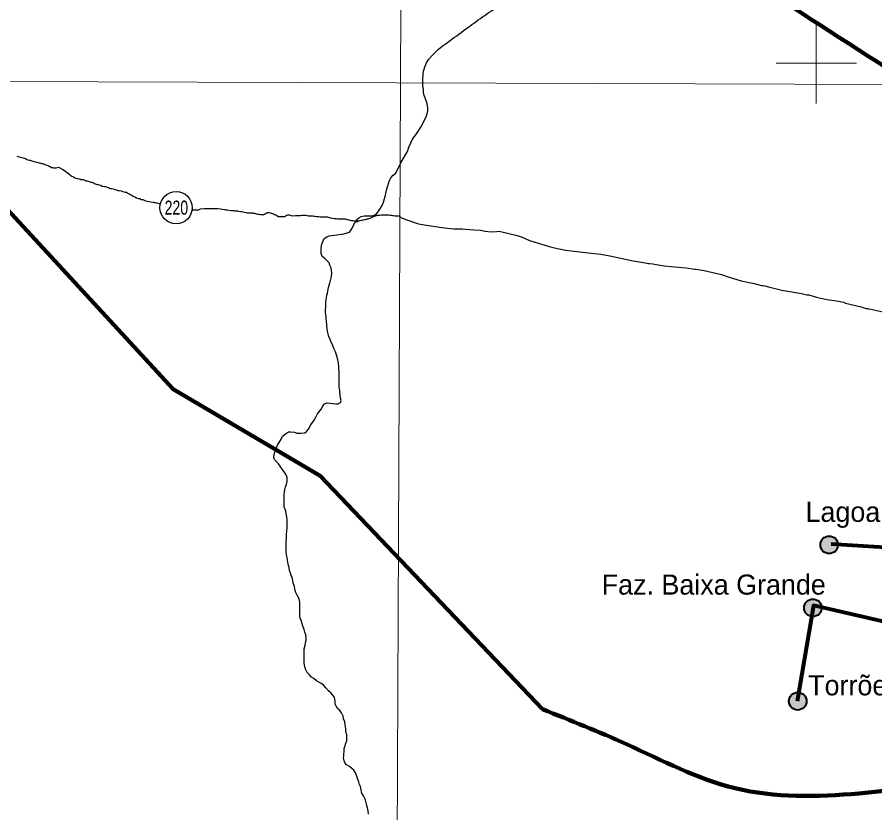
# Model space of a CAD drawing. Extents: x 553962 to 842807, y 8883888 to 9032388.
# Drawn here: x 655119 to 676457, y 8931350 to 8951144 of the extents above; entities that cross this region are included whole.
import ezdxf
from ezdxf.enums import TextEntityAlignment as Align

# ---------------------------------------------------------------- set-up
doc = ezdxf.new("R2010")
doc.units = 0
doc.header["$LTSCALE"] = 200
for name, color, linetype, lineweight in [('1', 7, 'Continuous', 13), ('12', 7, 'Continuous', 25), ('2', 7, 'Continuous', 13), ('24', 7, 'Continuous', 25), ('28', 7, 'Continuous', 40), ('41', 7, 'Continuous', 40), ('48', 7, 'Continuous', 25), ('57', 7, 'Continuous', 13), ('9', 7, 'Continuous', 90)]:
    doc.layers.add(name, color=color, linetype=linetype, lineweight=lineweight)

msp = doc.modelspace()

# ---------------------------------------------------------------- hatches: boundary and pattern name
at = {"layer": '41'}
for points in [[(675541.1, 8938016.4, 1), (675103.5, 8938016.4, 1)], [(675135, 8936449.1, 1), (674697.4, 8936449.1, 1)], [(674757.9, 8934127.1, 1), (674320.3, 8934127.1, 1)]]:
    msp.add_hatch(color=256, dxfattribs=at).paths.add_polyline_path(points)

# ---------------------------------------------------------------- linework, layer by layer
at = {"layer": '1'}
msp.add_line((565315.3, 8949866.8), (791497.7, 8949052.2), dxfattribs=at)
msp.add_lwpolyline([(664968.2, 9023436.8), (664657.1, 8949509), (664397.1, 8890880.2)], dxfattribs=at)
at = {"layer": '12'}
msp.add_line((664642.2, 8946198.1), (664648, 8946164.2), dxfattribs=at)
for points in [[(655111.5, 8947685.7), (655168.9, 8947665.2), (655203.9, 8947662.5), (655268.8, 8947647.1), (655328.6, 8947626.6), (655358.5, 8947606.4), (655415.9, 8947588.5), (655445.9, 8947588.3), (655505.8, 8947565.4), (655533.2, 8947550.2), (655578.2, 8947547.4), (655600.6, 8947539.7), (655640.5, 8947524.4), (655668, 8947521.8), (655698, 8947514), (655720.4, 8947511.4), (655747.8, 8947496.2), (655772.8, 8947493.5), (655802.8, 8947483.3), (655835.2, 8947473.1), (655860.1, 8947462.9), (655892.6, 8947450.2), (655915, 8947435), (655942.4, 8947424.8), (655969.7, 8947404.6), (655997.2, 8947401.9), (656019.7, 8947391.7), (656089.8, 8947398.8)], [(656089.8, 8947398.8), (656144.9, 8947413.4), (656177.2, 8947393.2), (656259.5, 8947355.1), (656294.3, 8947332.3), (656364, 8947281.8), (656393.8, 8947254.1), (656450.9, 8947201.1), (656475.8, 8947185.9), (656523.2, 8947168.1), (656553, 8947145.4), (656602.9, 8947127.5), (656627.9, 8947127.3), (656675.4, 8947119.5), (656705.3, 8947104.3), (656757.8, 8947101.5), (656780.2, 8947093.8), (656830.1, 8947073.4), (656857.6, 8947070.8), (656907.5, 8947055.4), (656952.4, 8947040.1), (656977.4, 8947034.9), (657032.2, 8947012), (657059.6, 8946996.8), (657112, 8946978.9), (657137, 8946978.8), (657199.4, 8946960.8), (657234.3, 8946943.1), (657289.2, 8946927.7), (657311.7, 8946927.6), (657356.6, 8946912.2), (657391.6, 8946904.5), (657431.4, 8946884.2), (657466.4, 8946879), (657506.4, 8946871.2), (657546.3, 8946858.4), (657586.2, 8946850.6), (657631.1, 8946835.3), (657656.1, 8946832.6), (657708.6, 8946824.8), (657741, 8946807.1), (657781, 8946801.8), (657808.4, 8946794.1), (657840.9, 8946788.9), (657868.2, 8946768.7), (657898.1, 8946753.4), (657930.5, 8946735.7), (657965.4, 8946717.9), (658005.2, 8946692.6), (658045.1, 8946672.3), (658085, 8946652.1), (658129.8, 8946634.2), (658172.3, 8946628.9), (658194.7, 8946611.3), (658242.2, 8946608.4), (658277.1, 8946590.7), (658314.5, 8946572.9), (658354.4, 8946567.7), (658406.9, 8946559.8), (658439.3, 8946552.1), (658501.8, 8946544.2), (658524.3, 8946536.5), (658556.7, 8946531.3), (658581.7, 8946523.6), (658624.1, 8946515.8), (658678.1, 8946495.9)], [(659477.7, 8946351.3), (659498.3, 8946349.8), (659518.3, 8946349.7), (659563.3, 8946346.8), (659585.8, 8946346.7), (659618.3, 8946346.5), (659678.6, 8946376.1)], [(659678.6, 8946376.1), (659768.6, 8946383.1), (659803.7, 8946382.8), (659828.7, 8946382.7), (659886.2, 8946382.3), (659911.2, 8946382.1), (659968.7, 8946381.7), (660001.2, 8946381.5), (660073.8, 8946381), (660108.8, 8946380.8), (660178.7, 8946372.8), (660218.7, 8946367.6), (660283.7, 8946362.1), (660306.2, 8946354.5), (660346.1, 8946349.2), (660388.6, 8946343.9), (660441.1, 8946336), (660463.6, 8946333.4), (660511.1, 8946330.6), (660536.1, 8946327.9), (660598.5, 8946322.5), (660626, 8946319.8), (660678.5, 8946311.9), (660703.5, 8946309.3), (660746, 8946304), (660778.4, 8946293.8), (660813.4, 8946286), (660845.8, 8946278.3), (660880.8, 8946275.6), (660913.3, 8946275.3), (660940.8, 8946272.7), (660970.8, 8946272.4), (660993.3, 8946267.3), (661020.8, 8946264.6), (661045.8, 8946259.4), (661070.7, 8946251.8), (661098.2, 8946246.6), (661133.2, 8946241.3), (661165.7, 8946238.6), (661193.2, 8946235.9), (661228.2, 8946235.7), (661255.7, 8946235.5), (661285.8, 8946250.3), (661318.5, 8946270.2), (661338.6, 8946285), (661358.6, 8946287.4), (661388.6, 8946287.2), (661413.5, 8946274.5), (661446, 8946266.8), (661476, 8946261.6), (661500.9, 8946253.9), (661523.3, 8946231.2), (661553.2, 8946228.5), (661583.2, 8946213.3), (661618, 8946188.1), (661643, 8946187.9), (661683, 8946182.6), (661703, 8946182.5), (661730.5, 8946182.3), (661750.5, 8946182.2), (661770.5, 8946182), (661790.5, 8946186.9), (661810.7, 8946206.8), (661833.3, 8946221.7), (661853.4, 8946226.6), (661883.4, 8946226.3), (661963.2, 8946203.3)], [(661963.2, 8946203.3), (662043.3, 8946210.3), (662068.3, 8946210.1), (662095.8, 8946209.9), (662115.9, 8946209.8), (662170.9, 8946211.9), (662198.5, 8946216.8), (662246, 8946218.9), (662278.5, 8946218.7), (662298.5, 8946218.6), (662326, 8946213.4), (662365.9, 8946205.6), (662388.4, 8946203), (662420.9, 8946202.8), (662451, 8946202.6), (662473.4, 8946199.9), (662508.4, 8946194.7), (662535.9, 8946189.5), (662563.4, 8946184.3), (662598.3, 8946181.6), (662628.4, 8946181.4), (662655.9, 8946178.7), (662690.9, 8946178.5), (662723.4, 8946178.2), (662750.9, 8946178.1), (662783.4, 8946177.8), (662810.9, 8946177.7), (662833.4, 8946175), (662855.9, 8946169.8), (662878.3, 8946162.2), (662910.8, 8946152), (662933.3, 8946149.3), (662968.2, 8946144.1), (663003.2, 8946133.8), (663030.7, 8946131.1), (663058.2, 8946131), (663088.2, 8946130.8), (663128.2, 8946130.5), (663150.7, 8946127.8), (663198.2, 8946127.5), (663223.2, 8946124.9), (663253.2, 8946124.7), (663283.2, 8946124.5), (663360.6, 8946103.9)], [(663360.6, 8946103.9), (663413, 8946093.6), (663438, 8946088.4), (663470.5, 8946085.7), (663597.8, 8946054.8)], [(663597.8, 8946054.8), (663535.5, 8946075.2), (663565.5, 8946075), (663585.5, 8946074.9), (663620.5, 8946079.7), (663643.1, 8946087), (663683.2, 8946091.8), (663703.2, 8946096.7), (663728.2, 8946099), (663758.3, 8946106.3), (663783.3, 8946111.1), (663808.4, 8946118.5), (663828.5, 8946123.4), (663848.5, 8946128.2), (663868.5, 8946133.1), (663898.6, 8946142.9), (663918.7, 8946147.8), (663938.8, 8946162.7), (663966.4, 8946172.5), (663989, 8946189.9), (664009.1, 8946194.8), (664036.7, 8946204.6), (664056.7, 8946209.5), (664086.8, 8946214.3), (664119.3, 8946216.6), (664144.3, 8946221.4), (664179.4, 8946228.7), (664199.4, 8946228.6), (664226.9, 8946228.4), (664246.9, 8946228.2), (664266.9, 8946228.1), (664287, 8946228), (664312, 8946227.8), (664332, 8946227.7), (664364.5, 8946227.5), (664396.9, 8946219.7), (664429.4, 8946214.5), (664456.9, 8946209.3), (664481.9, 8946206.7), (664511.8, 8946198.9), (664531.8, 8946198.8), (664561.8, 8946198.6), (664591.9, 8946198.4), (664619.4, 8946198.2), (664642.2, 8946198.1)], [(664648, 8946164.2), (664788.5, 8946106.5), (665103.6, 8946005.6), (665109.8, 8946004.3)], [(665109.8, 8946004.3), (665247.8, 8945976), (665412.8, 8945953.7), (665687.2, 8945908.2), (665900.9, 8945888.2)], [(665900.9, 8945888.2), (665982.2, 8945880.6), (666202.6, 8945874.9)], [(666202.6, 8945874.9), (666275.7, 8945873), (666478.5, 8945857.2)], [(666478.5, 8945857.2), (666643.1, 8945844.4), (666761.4, 8945822.1), (666919.1, 8945806.1), (667051.8, 8945813.4)], [(667051.8, 8945813.4), (667113.8, 8945816.9), (667562.9, 8945712.1), (667679.5, 8945672.9), (667863.7, 8945588.3), (668351.7, 8945437.2), (668487.4, 8945403.3), (668487.6, 8945403.3)], [(668487.6, 8945403.3), (668758, 8945346.9), (668899, 8945330)], [(668899, 8945330), (669255.4, 8945287.2), (669478.1, 8945268.3), (669643.1, 8945246.3), (669863.8, 8945209.3), (670444.9, 8945082.7), (670594.5, 8945054.4), (670690.4, 8945040.8)], [(670690.4, 8945040.8), (670793.7, 8945026.2), (670822.8, 8945019.5)], [(670822.8, 8945019.5), (670847.1, 8945013.9), (670933.2, 8945004.3), (670978.2, 8944997.2)], [(670978.2, 8944997.2), (671219.6, 8944959.2), (671390.7, 8944942.2)], [(671390.7, 8944942.2), (671755.8, 8944906), (671982.5, 8944878.3), (672015.3, 8944872.6)], [(672015.3, 8944872.6), (672208.8, 8944838.9), (672642.8, 8944742.4), (672807.7, 8944686.1), (672835.8, 8944677.4)], [(672835.8, 8944677.4), (673135, 8944584.9), (673452.2, 8944518.2), (673636.9, 8944471), (673680.2, 8944467), (673722.5, 8944456.8), (673814.7, 8944434.5)], [(673814.7, 8944434.5), (674141.4, 8944355.7), (674634.1, 8944270.1), (674766.5, 8944235.9), (674806.9, 8944235.5)], [(674806.9, 8944235.5), (674811.8, 8944235.4), (674924.1, 8944202)], [(674924.1, 8944202), (675002.8, 8944178.6), (675266.7, 8944118.2), (675501.9, 8944084.2)], [(675501.9, 8944084.2), (675549.2, 8944077.4), (675673.7, 8944051.4), (675728.2, 8944031.1), (676117.5, 8943940.8), (676244.7, 8943899.9), (676282.8, 8943893.9), (676298, 8943891.5)], [(676298, 8943891.5), (676354.6, 8943882.5), (676657.8, 8943812.3), (676836.6, 8943782), (676967, 8943748), (677095.8, 8943720.8), (677145.9, 8943703.2), (677271.9, 8943671.8), (677401.8, 8943658.6), (677511.4, 8943642.7)]]:
    msp.add_lwpolyline(points, dxfattribs=at)
at = {"layer": '2'}
for p, q in [((675000, 8949000), (675000, 8951000)), ((674000, 8950000), (676000, 8950000))]:
    msp.add_line(p, q, dxfattribs=at)
at = {"layer": '24'}
for points in [[(664829.8, 8947803.3), (664867.6, 8947912.5), (664966.8, 8948127.8), (665039.6, 8948220.2), (665182.5, 8948431.5), (665314.9, 8948703.3), (665339.6, 8948809.3), (665338, 8948895), (665313.2, 8949024), (665234.2, 8949220.9), (665232.7, 8949279.6), (665225, 8949346.5), (665209.5, 8949437.1)], [(663068.8, 8945730.6), (663131.3, 8945735.3), (663198.9, 8945742.4), (663249, 8945749.7), (663384.3, 8945799), (663429.7, 8945856.3), (663470, 8945921.2), (663487.7, 8945971.1), (663523, 8946026), (663558.4, 8946098.4), (663618.7, 8946153.1), (663678.9, 8946185.3), (663749, 8946202.5), (663959.2, 8946201.4), (664019.3, 8946225.1), (664060.5, 8946254.5), (664092.8, 8946295.7), (664128.1, 8946345.7), (664157.6, 8946392.7), (664200.5, 8946455.3), (664234, 8946542.6), (664260.5, 8946630.8), (664274.2, 8946692.6), (664292, 8946760.1), (664309.9, 8946842.6), (664327.7, 8946897.5), (664345.4, 8946947.4), (664365.8, 8947027.4), (664386, 8947077.3), (664418.9, 8947147.2), (664471.8, 8947217), (664539.5, 8947266.7), (664677.1, 8947534.4), (664829.8, 8947803.3)], [(662794.6, 8943803), (662795.5, 8943990.7), (662800.8, 8944060.7), (662806.1, 8944113.2), (662816.3, 8944165.7), (662821.6, 8944230.7), (662841.9, 8944278.1), (662844.6, 8944325.7), (662867.6, 8944418.1), (662885.3, 8944475.6), (662905.7, 8944558), (662923.6, 8944625.5), (662943.9, 8944695.4), (662944.3, 8944780.5), (662939.5, 8944835.6), (662927.4, 8944910.7), (662895.2, 8944975.9), (662877.9, 8945028.6), (662833.1, 8945083.8), (662775.8, 8945141.7), (662706, 8945192.1), (662678.8, 8945264.8), (662679.1, 8945327.3), (662682, 8945407.3), (662699.9, 8945494.8), (662720.2, 8945562.3), (662760.6, 8945637.1), (662825.9, 8945681.8), (662883.5, 8945706.5), (662948.6, 8945716.2), (663016.2, 8945720.9), (663068.8, 8945730.6)], [(661583.1, 8940454), (661608.4, 8940513.9), (661636.2, 8940563.8), (661684.1, 8940648.6), (661724.5, 8940718.5), (661794.8, 8940780.7), (661867.6, 8940825.3), (661920.1, 8940827.6), (662020.2, 8940819.5), (662075.1, 8940799.2), (662125.1, 8940791.5), (662180.2, 8940791.2), (662272.8, 8940800.7), (662315.5, 8940833), (662370.8, 8940895.3), (662396.1, 8940937.7), (662421.3, 8940990.1), (662471.7, 8941069.9), (662507, 8941122.3), (662544.8, 8941179.6), (662565, 8941229.6), (662595.3, 8941274.4), (662625.5, 8941314.3), (662660.7, 8941361.7), (662688.5, 8941404.1), (662726.3, 8941473.9), (662766.6, 8941526.3), (662829.3, 8941553.5), (662896.8, 8941540.6), (662969.3, 8941530.2), (663049.3, 8941524.8), (663106.8, 8941524.5), (663166.2, 8941557.2), (663177.3, 8941611.7), (663167.5, 8941661.8), (663155.4, 8941736.9), (663148.2, 8941817.1), (663143.5, 8941867.1), (663133.7, 8941927.2), (663131.6, 8942007.3), (663129.5, 8942092.4), (663130.5, 8942310.1), (663123.4, 8942397.7), (663121.1, 8942447.7), (663116.6, 8942545.3), (663096.9, 8942623), (663069.8, 8942713.2), (663052.6, 8942768.3), (663037.8, 8942820.9), (663008.1, 8942881.2), (662990.8, 8942928.8), (662953.6, 8943019.1), (662923.9, 8943071.8), (662906.6, 8943124.4), (662864.5, 8943214.7), (662854.7, 8943264.8), (662840, 8943334.9), (662830.3, 8943402.5), (662825.6, 8943455.1), (662820.8, 8943502.6), (662816.1, 8943572.7), (662808.9, 8943637.8), (662804.2, 8943700.4), (662799.4, 8943750.4), (662794.6, 8943803)], [(661761.8, 8939000.7), (661762.8, 8939267), (661773.1, 8939337), (661780.9, 8939392), (661798.7, 8939457), (661821.5, 8939521.9), (661839.4, 8939601.9), (661839.8, 8939689.5), (661812.6, 8939759.7), (661762.9, 8939832.5), (661710.7, 8939897.8), (661661, 8939978.2), (661621.2, 8940028.4), (661586.3, 8940063.6), (661524.1, 8940141.5), (661506.8, 8940189.1), (661509.7, 8940261.7), (661530, 8940321.6), (661565.4, 8940401.5), (661583.1, 8940454)], [(661940.2, 8937257.2), (661921.3, 8937309.4), (661891.6, 8937377.1), (661884.5, 8937454.7), (661867.2, 8937504.8), (661850, 8937585), (661842.8, 8937635.1), (661838.1, 8937700.2), (661818.4, 8937767.8), (661813.7, 8937847.9), (661814.9, 8938103.2), (661817.6, 8938150.7), (661820.5, 8938228.3), (661823.2, 8938275.8), (661828.6, 8938358.3), (661836.5, 8938440.9), (661837.4, 8938638.6), (661830.3, 8938716.2), (661815.6, 8938791.3), (661803.4, 8938856.4), (661786.1, 8938901.6), (661761.3, 8938954.2), (661761.8, 8939000.7)], [(662269, 8935879), (662260.1, 8935911.3), (662230.5, 8935996.6), (662213.3, 8936054.2), (662186.1, 8936131.9), (662158.9, 8936194.6), (662154.1, 8936254.7), (662155.7, 8936587.5), (662143.4, 8936635.1), (662116.2, 8936705.3), (662081.5, 8936768.1), (662044.3, 8936850.8), (662029.6, 8936926), (662017.4, 8936983.6), (661987.8, 8937066.3), (661980.6, 8937131.4), (661965.8, 8937179), (661940.2, 8937257.2)], [(662278.1, 8934978.8), (662271.1, 8935027.9), (662261.3, 8935080.5), (662262.9, 8935433.3), (662280.9, 8935523.3), (662293.7, 8935590.8), (662306.4, 8935643.3), (662306.7, 8935698.4), (662297.1, 8935778.5), (662277.4, 8935848.7), (662269, 8935879)], [(663047.1, 8934021.1), (663034.8, 8934060.5), (663027.5, 8934120.6), (663020.3, 8934175.7), (663003, 8934235.8), (662963.2, 8934288.6), (662920.9, 8934333.8), (662866.1, 8934389.2), (662801.4, 8934459.6), (662746.6, 8934519.9), (662696.8, 8934562.7), (662626.9, 8934603.1), (662567, 8934636), (662499.7, 8934688.9), (662439.8, 8934726.7), (662390, 8934779.5), (662332.8, 8934842.4), (662298, 8934907.6), (662280.8, 8934960.3), (662278.1, 8934978.8)], [(663089.3, 8933942.6), (663052, 8934005.3), (663047.1, 8934021.1)], [(663862.9, 8931320.8), (663855.7, 8931401), (663836.1, 8931476.2), (663821.3, 8931533.8), (663804.1, 8931601.4), (663786.9, 8931666.6), (663759.6, 8931724.3), (663734.8, 8931769.5), (663707.5, 8931812.2), (663690.2, 8931859.8), (663675.5, 8931924.9), (663658.3, 8932002.6), (663638.6, 8932057.8), (663621.3, 8932120.4), (663589.2, 8932200.7), (663572, 8932265.8), (663534.8, 8932343.6), (663497.6, 8932413.9), (663447.7, 8932454.2), (663390.4, 8932504.5), (663310.5, 8932545), (663277, 8932589.1), (663254.9, 8932645.9), (663239.1, 8932721.7), (663245.4, 8932772.2), (663244.2, 8932810.6), (663254.5, 8932873.1), (663257.3, 8932950.7), (663275.1, 8933003.2), (663298, 8933083.1), (663318.3, 8933145.6), (663321.2, 8933225.6), (663319, 8933288.2), (663299.3, 8933375.9), (663297.1, 8933436), (663277.6, 8933543.7), (663272.9, 8933611.3), (663240.7, 8933686.5), (663226, 8933756.7), (663191.4, 8933839.4), (663146.6, 8933897.2), (663089.3, 8933942.6)]]:
    msp.add_lwpolyline(points, dxfattribs=at)
msp.add_spline([(665209.5, 8949437.1), (665261.8, 8949907.3), (665888.8, 8950560.5), (666750.9, 8951187.5), (667665.3, 8951814.5), (668344.5, 8952363.1), (668788.7, 8952911.7), (669180.6, 8953564.9), (669154.4, 8954270.2), (669755.3, 8954662.1), (670486.8, 8955027.9), (671218.3, 8955785.5), (671166.1, 8956360.3), (671531.8, 8956726), (671479.6, 8956987.3), (670957.1, 8957405.3), (670695.8, 8957849.4), (671139.9, 8958502.5), (671845.3, 8959207.9), (672394, 8958789.9), (673047.1, 8959234), (673465.1, 8959834.9), (673177.7, 8960461.9), (673987.6, 8960749.3), (675163.2, 8960879.9), (676103.7, 8960906.1), (677253.2, 8961428.6), (677697.4, 8961559.2), (678115.4, 8962133.9), (678611.8, 8962369.1), (678820.8, 8962919.9), (679291, 8963704.1), (679918, 8964226.8), (679944.1, 8964697.3), (679709, 8965272.3), (679291, 8966004.2), (678115.4, 8966945.2)], degree=3, dxfattribs=at)
at = {"layer": '28', "lineweight": 80}
for points in [[(675372.5, 8938041.3), (679501.4, 8937788.4), (682513.9, 8936180.7)], [(682228.8, 8935438.1), (677268.9, 8935973.3), (674934.9, 8936508.5), (674521.6, 8934124.3)]]:
    msp.add_lwpolyline(points, dxfattribs=at)
at = {"layer": '41'}
for centre in [(675322.3, 8938016.4), (674916.2, 8936449.1), (674539.1, 8934127.1)]:
    msp.add_circle(centre, 218.8, dxfattribs=at)
at = {"layer": '48'}
msp.add_circle((659073.8, 8946403.8), 401.3, dxfattribs=at)
at = {"layer": '57'}
msp.add_lwpolyline([(668185.2, 8933928.8), (662654, 8939737.7), (659002.1, 8941889), (653495.4, 8947850), (645793.1, 8949290.9)], dxfattribs=at)
msp.add_spline([(681670, 8933656.4), (679695.5, 8932618), (676061.1, 8931832.8), (672981.1, 8931962.8), (670277.1, 8933057.6), (668185.2, 8933928.8)], degree=3, dxfattribs=at)
at = {"layer": '9'}
msp.add_lwpolyline([(645793.1, 8949290.9), (653495.4, 8947850), (659002.1, 8941889), (662654, 8939737.7), (668185.2, 8933928.8)], dxfattribs=at)
for points in [[(637260.6, 8972975.8), (641524.5, 8971056.2), (652526.1, 8965412.7), (653164.3, 8965062.8), (670790.5, 8953770.1), (686194, 8943929.9), (696283.3, 8937647.1)], [(668185.2, 8933928.8), (670277.1, 8933057.6), (672981.1, 8931962.8), (676061.1, 8931832.8), (679695.5, 8932618), (681670, 8933656.4)]]:
    msp.add_spline(points, degree=3, dxfattribs=at)

# ---------------------------------------------------------------- texts
at = {"layer": '41'}
for s, p in [('Lagoa das Cobras', (674733.1, 8938587.9)), ('Faz. Baixa Grande', (669662.1, 8936779)), ('Torrões', (674798.1, 8934273.4))]:
    msp.add_text(s, height=500, dxfattribs=at).set_placement(p)
at = {"layer": '48', "width": 0.75}
msp.add_text('220', height=350, dxfattribs=at).set_placement((659080.5, 8946230.4), align=Align.CENTER)

doc.saveas('drawing.dxf')
